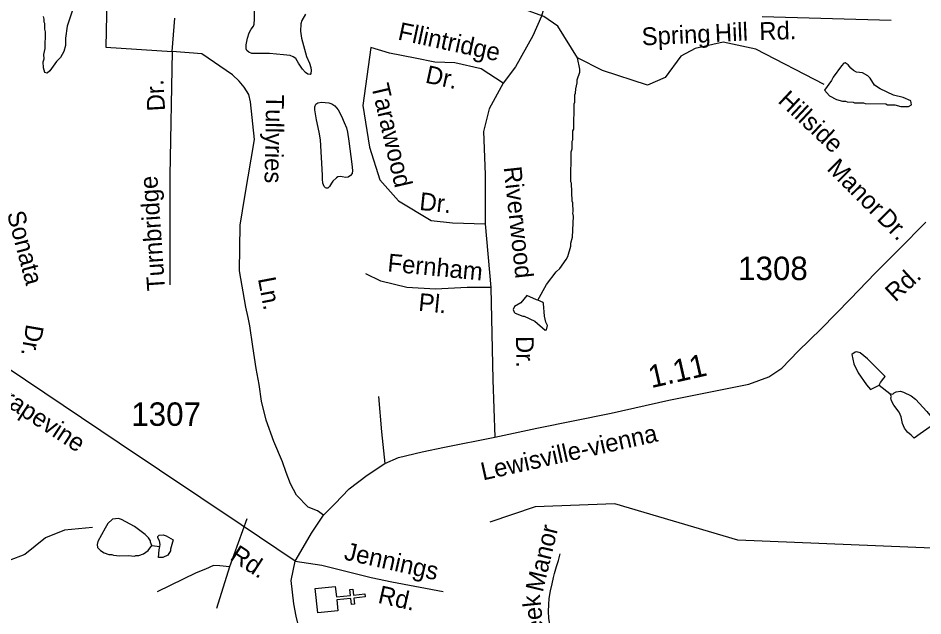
# Model space of a CAD drawing. Extents: x 1547597 to 1699558, y 810033 to 920809.
# Drawn here: x 1580417 to 1585242, y 858935 to 862123 of the extents above; entities that cross this region are included whole.
import ezdxf

# ---------------------------------------------------------------- set-up
doc = ezdxf.new("R2010")
doc.units = 0
for name, color, linetype in [('Exist Cultural Church CELL', 7, 'Continuous'), ('Exist Hydrographic Creek Single Shore', 7, 'Continuous'), ('Exist Hydrographic Misc Water Feature', 7, 'Continuous'), ('Exist Road Non-System Type 51', 7, 'Continuous'), ('Exist Road Non-System Type 51 Label', 7, 'Continuous'), ('Exist Road Secondary Mileage Hundredths English Label', 7, 'Continuous'), ('Exist Road Secondary Type 51 Attributed', 7, 'Continuous'), ('Exist Road Secondary Type 51 Label', 7, 'Continuous'), ('Exist Road Secondary Type 51 Number Label', 7, 'Continuous')]:
    doc.layers.add(name, color=color, linetype=linetype)

msp = doc.modelspace()

# ---------------------------------------------------------------- linework, layer by layer
at = {"layer": 'Exist Cultural Church CELL'}
msp.add_lwpolyline([(1582107.5, 859092.7), (1582113.8, 859036.2), (1582189.5, 859044.4), (1582186, 859076.2), (1582201.9, 859077.9), (1582205.3, 859046.1), (1582265.1, 859052.7), (1582266.9, 859036.7), (1582207.1, 859030.2), (1582210.5, 858998.4), (1582194.7, 858996.7), (1582191.2, 859028.5), (1582115.5, 859020.2), (1582121.6, 858962.9), (1582015.8, 858951.4), (1582001.7, 859081.2)], close=True, dxfattribs=at)
at = {"layer": 'Exist Hydrographic Creek Single Shore'}
msp.add_lwpolyline([(1585940.6, 859374.6), (1585764.5, 859325.7), (1585463.5, 859289.1), (1584255.6, 859339.9), (1583599.5, 859533.7), (1583174.5, 859516), (1582931.5, 859435.6)], dxfattribs=at)
at = {"layer": 'Exist Hydrographic Misc Water Feature'}
for p, q in [((1585008.8, 860165.4), (1585064.7, 860121.3)), ((1581130.5, 859310), (1581171.8, 859305.4))]:
    msp.add_line(p, q, dxfattribs=at)
for points in [[(1584715.5, 861769.6), (1584351.5, 861957.6), (1584177.5, 861993.9), (1584026.5, 861960.8), (1583951.6, 861919.7), (1583866.6, 861806.5), (1583773.5, 861765.7), (1583533.6, 861842.8), (1583400.5, 861911.1), (1583294.5, 862080.7), (1583220.6, 862131.4), (1582955.5, 862228.8), (1582499.5, 862425.2), (1581818.5, 862576.9), (1581503.6, 862698.1), (1581294.5, 862702.4), (1581035.5, 862628.8), (1580960.5, 862646.7)], [(1580749.4, 862295.2), (1580678.8, 862080.2), (1580670, 862016.3), (1580669.6, 861976.3), (1580661.2, 861944.4), (1580642.9, 861912.6), (1580620.6, 861891), (1580586.1, 861841.4), (1580571.9, 861829.6), (1580559.9, 861833.8), (1580552.2, 861857.9), (1580550.6, 861889.9), (1580554.8, 861905.8), (1580553, 861929.8), (1580561.5, 861961.7), (1580562.5, 862049.6), (1580558.7, 862063.7), (1580559, 862093.7), (1580555.1, 862101.7), (1580555.3, 862117.7), (1580551.5, 862131.7)], [(1581950.1, 862143.4), (1581930.4, 862109.7), (1581924.1, 862091.9), (1581922.4, 862052.8), (1581928.8, 862015.6), (1581943.8, 861958.2), (1581955.2, 861917.9), (1581970.6, 861882.5), (1581978.3, 861859.3), (1581979, 861843.3), (1581977.6, 861827.2), (1581973.6, 861822.3), (1581961.6, 861824.6), (1581948.7, 861832.8), (1581934, 861850.1), (1581911.5, 861883.6), (1581897.9, 861906.9), (1581884, 861916.1), (1581867.1, 861923.5), (1581832.1, 861927.1), (1581758, 861933.5), (1581698.9, 861934.6), (1581663.8, 861934.2), (1581646.9, 861941.5), (1581636, 861949.8), (1581633.2, 861959.8), (1581632.5, 861979.8), (1581640.1, 862016.8), (1581648.6, 862043.7), (1581660, 862064.5), (1581671.3, 862080.4), (1581675.5, 862091.3), (1581678, 862117.3), (1581678.1, 862179.4)], [(1583188.2, 860619.7), (1583234, 860702.6), (1583286.8, 860769.9), (1583304.9, 860787.6), (1583339.5, 860835.2), (1583347.7, 860851.1), (1583364.4, 860906.9), (1583364.5, 860922.9), (1583372.9, 860954.7), (1583378.3, 861066.6), (1583374.5, 861082.7), (1583376.5, 861090.7), (1583375.1, 861138.7), (1583371.2, 861146.7), (1583368.3, 861242.6), (1583364.4, 861250.7), (1583366.4, 861410.7), (1583370.6, 861426.6), (1583371, 861466.6), (1583375.1, 861474.4), (1583375.7, 861522.4), (1583379.8, 861530.4), (1583381.3, 861666.4), (1583385.4, 861674.3), (1583385.9, 861714.3), (1583390, 861722.2), (1583390.3, 861746.1), (1583398.7, 861778), (1583398.9, 861794), (1583411.4, 861833.9), (1583411.6, 861849.9), (1583400.5, 861911.1)], [(1584763.5, 861808.5), (1584754.6, 861790.9), (1584716.8, 861739.1), (1584743.6, 861709.1), (1584781.3, 861688.7), (1584813.3, 861680.3), (1584829.3, 861680.1), (1584837.2, 861676), (1584869.2, 861675.6), (1584877.2, 861671.5), (1584925.2, 861670.9), (1584933.1, 861666.8), (1585045, 861665.4), (1585053, 861661.3), (1585093, 861660.8), (1585124.9, 861652.4), (1585164.9, 861651.9), (1585181, 861659.7), (1585177.2, 861681.8), (1585137.4, 861700.2), (1585085.6, 861712.8), (1585014, 861745.7), (1584984.2, 861766.1), (1584960.6, 861802.4), (1584948.8, 861814.5), (1584919, 861830.9), (1584887.1, 861835.3), (1584871.2, 861843.5), (1584857.3, 861855.6), (1584843.6, 861873.9), (1584827.7, 861884), (1584819.7, 861882.1), (1584807.5, 861868.3), (1584763.5, 861808.5)], [(1580813.6, 859406.4), (1580663.5, 859393), (1580562.5, 859352.4), (1580452.5, 859262.7), (1580368.5, 859231.5), (1580069.5, 859299.9), (1579871.6, 859438.5), (1579763.5, 859480.1), (1579015.5, 859600.4), (1578633.4, 859706.6), (1578368.5, 859843.3), (1578113.5, 860061.8), (1577967.5, 860340.5), (1577858.5, 860868), (1577853.5, 861124.1), (1577789.5, 861269.9), (1577706.5, 861353.7), (1577540.5, 861406.3), (1577190.5, 861403.5), (1576981.4, 861371.6), (1576125.5, 861533.4), (1575884.5, 861613.8), (1575662.4, 861831.8)], [(1582156.2, 861566), (1582167.5, 861537.7), (1582173.7, 861515.4), (1582180.6, 861466.9), (1582196.8, 861343.6), (1582200.2, 861310.9), (1582198.7, 861295.2), (1582189.3, 861283.6), (1582176, 861274.1), (1582164.2, 861273.7), (1582145.4, 861277.3), (1582134.3, 861278.1), (1582121.8, 861275.8), (1582113.9, 861271.3), (1582095.2, 861253.3), (1582088.6, 861243), (1582077.8, 861225.5), (1582068.5, 861216.6), (1582061.3, 861215.4), (1582055.5, 861217.4), (1582049, 861224.8), (1582042.1, 861242.5), (1582039.9, 861264.2), (1582039.6, 861285.7), (1582028.5, 861474.1), (1582021.9, 861514.2), (1582008.7, 861579.7), (1581999.2, 861633.6), (1581998.8, 861650.6), (1582003.6, 861664.2), (1582014.2, 861671.8), (1582033.8, 861674.2), (1582073.1, 861671.4), (1582090, 861666.6), (1582106.1, 861654.5), (1582123.4, 861634), (1582141.2, 861600.2), (1582156.2, 861566)], [(1583188.2, 860619.7), (1583181, 860621.3), (1583129.7, 860643.4), (1583096.8, 860604.4), (1583064.6, 860584.8), (1583056.4, 860568.9), (1583062.3, 860554.8), (1583068.2, 860548.7), (1583108, 860534.3), (1583116, 860534.2), (1583171.7, 860507.5), (1583227, 860458.8), (1583235.1, 860460.7), (1583239.3, 860484.7), (1583231.5, 860500.8), (1583223.9, 860532.9), (1583218.7, 860600.8), (1583216.9, 860606.9), (1583188.2, 860619.7)], [(1585008.8, 860165.4), (1585015.4, 860180.4), (1585033.6, 860202.2), (1585040.8, 860211.5), (1585022.1, 860230.3), (1584946.9, 860305.2), (1584907.3, 860337.7), (1584889.4, 860343.9), (1584881.4, 860342), (1584863.5, 860328.3), (1584872.7, 860280.1), (1584896, 860231.9), (1584941.3, 860167.3), (1584963, 860143), (1585008.8, 860165.4)], [(1585064.7, 860121.3), (1585080.7, 860117.6), (1585088.7, 860125.5), (1585098.7, 860129.4), (1585122.8, 860133.1), (1585138.7, 860128.9), (1585178.5, 860108.4), (1585202.3, 860090.1), (1585263.5, 860025.3), (1585312.8, 859964.8), (1585262.8, 859930.7)], [(1585262.8, 859930.7), (1585228.1, 859905.9), (1585195.6, 859882.7), (1585180, 859898.5), (1585160.3, 859914.7), (1585144.5, 859936.9), (1585132.8, 859961), (1585125.2, 859997.1), (1585115.5, 860021.2), (1585085.9, 860059.6), (1585074.2, 860081.7), (1585070.4, 860097.7), (1585074.5, 860105.7), (1585064.7, 860121.3)], [(1581130.5, 859310), (1581122.1, 859327.8), (1581122.2, 859335.8), (1581112.3, 859351.9), (1581094.6, 859370.1), (1581037.1, 859412.8), (1580967.6, 859449.7), (1580951.6, 859453.9), (1580919.6, 859450.3), (1580895.3, 859428.6), (1580880.9, 859402.5)], [(1580880.9, 859402.5), (1580842.2, 859331.3), (1580838, 859315.4), (1580839.8, 859299.4), (1580855.6, 859283.2), (1580875.4, 859270.9), (1580901.3, 859262.6), (1580917.3, 859262.4), (1580925.3, 859258.3), (1580957.2, 859255.9), (1581005.3, 859257.3), (1581037.2, 859252.9), (1581045.3, 859256.8), (1581061.3, 859256.6), (1581085.4, 859266.2), (1581109.6, 859283.9), (1581130.5, 859310)], [(1581171.8, 859305.4), (1581173.9, 859315.1), (1581170.1, 859335.2), (1581162.4, 859351.2), (1581162.5, 859359.2), (1581168.5, 859365.2), (1581190.6, 859366.9), (1581206.4, 859362.7), (1581244.2, 859340.9), (1581229.6, 859290.4), (1581229.5, 859282.4), (1581215.3, 859258.7), (1581189.1, 859247), (1581173.1, 859247.2), (1581164.6, 859247), (1581169.5, 859287.2), (1581171.8, 859305.4)]]:
    msp.add_lwpolyline(points, dxfattribs=at)
at = {"layer": 'Exist Road Non-System Type 51'}
for p, q in [((1584385.5, 862132.2), (1585072.2, 862111.6)), ((1581237.5, 861945.3), (1581252.5, 862122.7)), ((1581636.3, 859453.1), (1581544.4, 859196.3)), ((1581544.4, 859196.3), (1581475.3, 858975.1))]:
    msp.add_line(p, q, dxfattribs=at)
for points in [[(1583018, 862572), (1583201.3, 862499.8), (1583264.3, 862475.8), (1583294.4, 862439.7), (1583285.4, 862397.6), (1583234.3, 862229.3), (1583207.3, 862133.1), (1583162.2, 862027.9), (1583069.1, 861862.6), (1583003, 861775.4)], [(1580890.8, 862313.8), (1580884.7, 861968.1), (1581237.5, 861945.3)], [(1581237.5, 861945.3), (1581225.5, 861284), (1581225.6, 860700)], [(1582045.5, 859472.6), (1582014, 859494.7), (1581964.2, 859515.7), (1581901.3, 859578.6), (1581868.5, 859638.9), (1581846.6, 859699.1), (1581827.5, 859756.5), (1581781, 859866), (1581740, 859978.2), (1581715.4, 860079.5), (1581701.7, 860169.8), (1581685.3, 860254.6), (1581668.9, 860372.3), (1581653, 860481.5), (1581643.5, 860525.7), (1581630.6, 860581.6), (1581597.8, 860776), (1581600.5, 861019.5), (1581625.1, 861171.7), (1581677, 861475.5), (1581656.8, 861676.7), (1581647.3, 861714.9), (1581622.4, 861754.6), (1581595.8, 861785.9), (1581560.3, 861820.5), (1581396.1, 861931.6), (1581237.5, 861945.3)], [(1582297.3, 861966.2), (1582255.3, 861656.5), (1582291.3, 861434.1), (1582345.4, 861259.7), (1582444.5, 861148.5), (1582618.7, 861043.3), (1582732.9, 861031.3), (1582907.1, 861025.3)], [(1583003, 861775.4), (1582886, 861851.9), (1582744.9, 861885), (1582639.7, 861888), (1582534.6, 861909), (1582396.4, 861936.1), (1582297.3, 861966.2)], [(1583003, 861775.4), (1582928.1, 861638.5), (1582898.1, 861518.3), (1582907.1, 861289.8), (1582907.1, 861025.3)], [(1582907.1, 861025.3), (1582937.1, 860687.2)], [(1582937.1, 860687.2), (1582810.9, 860687.2), (1582642.7, 860678.2), (1582489.5, 860687.2), (1582351.4, 860720.3), (1582270.3, 860759.4)], [(1582937.1, 860687.2), (1582949.1, 860194.3), (1582958.1, 859888.5)], [(1582339.3, 860105.5), (1582354.3, 859916.2), (1582373.2, 859747.7)], [(1583182.8, 858331.4), (1583257.6, 858661.3), (1583268.3, 858707.1), (1583270.8, 858743), (1583273, 858763), (1583258.4, 858849.4), (1583253, 858889.3), (1583247.5, 858923.4), (1583246, 858959.5), (1583246.3, 858995.5), (1583249, 859027.5), (1583255.4, 859069.5), (1583264, 859105.4), (1583272.5, 859139.2), (1583276.9, 859161.2), (1583287.5, 859199), (1583297.9, 859231), (1583306.5, 859266.8)], [(1581544.4, 859196.3), (1581492.5, 859203.1), (1581458.5, 859203.6), (1581416.3, 859184), (1581366.1, 859164.8), (1581158.3, 859063.8)], [(1581894, 859227.3), (1582036.5, 859206.6), (1582164.8, 859173.1), (1582298.6, 859139.6), (1582410.2, 859117.3), (1582683.2, 859065.7)]]:
    msp.add_lwpolyline(points, dxfattribs=at)
at = {"layer": 'Exist Road Secondary Type 51 Attributed'}
for points in [[(1581894, 859227.3), (1581937.3, 859299.6), (1581980.6, 859377.2), (1582045.5, 859472.6), (1582105.1, 859532.2), (1582182.7, 859613.4), (1582278.3, 859685.7), (1582373.2, 859747.7), (1582445.4, 859780.3), (1582570.6, 859810.9), (1582690.8, 859835), (1582958.1, 859888.5), (1583183.1, 859935.9), (1583579.1, 860016.9), (1583887.7, 860085.5), (1584312.8, 860171.5), (1584421, 860209.4), (1584489.6, 860256.4), (1584576.2, 860346.7), (1584698.9, 860465.9), (1584855.9, 860626.6), (1584987.6, 860762.1), (1585113.2, 860889), (1585257.6, 861035.3)], [(1581894, 859227.3), (1581606.8, 859420.5), (1580955.5, 859857.2), (1580358.7, 860258.6)], [(1582077, 858233), (1581966.3, 858658.5), (1581899.9, 858933.3), (1581886.6, 858999.7), (1581873.3, 859123.8), (1581894, 859227.3)]]:
    msp.add_lwpolyline(points, dxfattribs=at)

# ---------------------------------------------------------------- texts
at = {"layer": 'Exist Road Non-System Type 51 Label'}
for s, rotation, p in [('Fllintridge', 347.7366, (1582437.4, 862009.5)), ('Spring', 2.709, (1583744.5, 861977.1)), ('Hill', 2.709, (1584134.6, 861995.6)), ('Rd.', 1.6196, (1584370.6, 862005.6)), ('Dr.', 347.7366, (1582583.8, 861779.7)), ('Dr.', 93.3057, (1581200.8, 861629.1)), ('Tarawood', 283.1264, (1582299, 861762.6)), ('Hillside', 316.8274, (1584463.9, 861676.6)), ('Tullyries', 268.9025, (1581739.9, 861715.8)), ('Manor', 314.9797, (1584725.5, 861316)), ('Riverwood', 276.1599, (1583005.5, 861327.5)), ('Turnbridge', 93.901, (1581200.5, 860671.9)), ('Dr.', 354.0044, (1582553.8, 861100.4)), ('Sonata', 284.8955, (1580356.3, 861081.5)), ('Dr.', 314.9797, (1584991.5, 861049.8)), ('Fernham', 354.4201, (1582383.9, 860773)), ('Ln.', 280.7833, (1581695.1, 860733.6)), ('Pl.', 354.4201, (1582548.7, 860562.6)), ('Dr.', 260.1499, (1580460.8, 860494.4)), ('Dr.', 270.9539, (1583071.1, 860426.9)), ('Manor', 76.4888, (1583214.1, 859057.8)), ('Jennings', 347.2746, (1582150.1, 859236.8)), ('Rd.', 347.2746, (1582331.1, 859005.8)), ('Creek', 95.8587, (1583234.1, 858713.7))]:
    msp.add_text(s, height=95, rotation=rotation, dxfattribs=at).set_placement(p)
at = {"layer": 'Exist Road Secondary Mileage Hundredths English Label'}
msp.add_text('1.11', height=120, rotation=12.7966, dxfattribs=at).set_placement((1583792.9, 860149.4))
at = {"layer": 'Exist Road Secondary Type 51 Label'}
for s, rotation, p in [('Rd.', 42.8862, (1585094.9, 860605.8)), ('Grapevine', 326.7384, (1580243.8, 860125.4)), ('Lewisville-vienna', 12.5942, (1582895.9, 859657.3)), ('Rd.', 326.9433, (1581540.8, 859238.7))]:
    msp.add_text(s, height=95, rotation=rotation, dxfattribs=at).set_placement(p)
at = {"layer": 'Exist Road Secondary Type 51 Number Label'}
for s, p in [('1308', (1584256.1, 860725.9)), ('1307', (1581020.1, 859948.7))]:
    msp.add_text(s, height=125, dxfattribs=at).set_placement(p)

doc.saveas('drawing.dxf')
